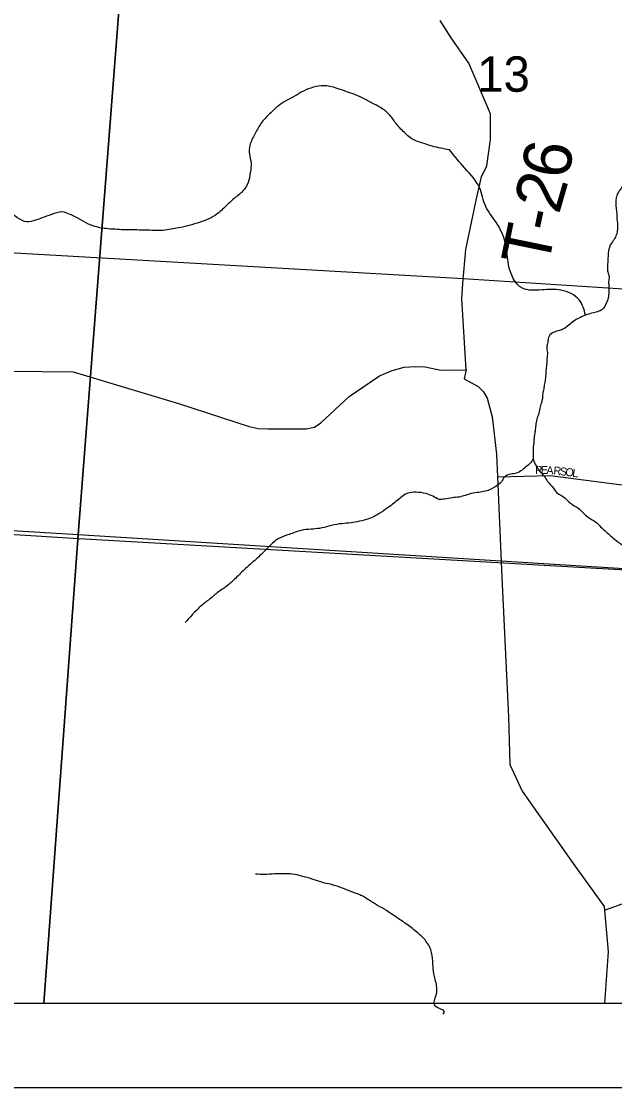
# Model space of a CAD drawing. Extents: x -15 to 405, y -40 to 87.
# Drawn here: x 6.955 to 7.658, y 13.994 to 15.256 of the extents above; entities that cross this region are included whole.
import ezdxf

# ---------------------------------------------------------------- set-up
doc = ezdxf.new("R2010")
doc.units = 0
for name, color, linetype in [('GM_P_State_Location', 7, 'Continuous'), ('GM_X_Adjacent_County_Text', 7, 'Continuous'), ('GM_X_Airport_Location_Class_2', 7, 'Continuous'), ('GM_X_County_Road', 7, 'Continuous'), ('GM_X_Major_Lake', 7, 'Continuous'), ('GM_X_Major_River', 7, 'Continuous'), ('GM_X_Minor_River', 7, 'Continuous'), ('GM_X_Rail_Line', 7, 'Continuous'), ('GM_X_Township', 7, 'Continuous'), ('GM_X_Township_Text', 7, 'Continuous')]:
    doc.layers.add(name, color=color, linetype=linetype)

msp = doc.modelspace()

# ---------------------------------------------------------------- linework, layer by layer
at = {"layer": 'GM_P_State_Location'}
for points in [[(7.494, 15.0445), (7.5003, 15.0722), (7.5064, 15.0852), (7.5108, 15.1161), (7.5107, 15.1464), (7.4851, 15.2067), (7.4644, 15.2365), (7.4513, 15.2572)], [(7.4792, 14.9591), (7.4816, 14.9861), (7.4914, 15.0328), (7.494, 15.0445)], [(7.482, 14.8436), (7.4767, 14.9276), (7.4785, 14.9514), (7.4792, 14.9591)], [(7.6459, 14.2041), (7.6722, 14.2135), (7.6956, 14.2363), (7.7126, 14.2603), (7.8001, 14.2979), (7.8827, 14.3385), (7.9159, 14.3479), (7.9778, 14.3752), (8.0313, 14.401), (8.0941, 14.4093), (8.1852, 14.4187), (8.235, 14.4165), (8.2901, 14.4177), (8.3272, 14.4324), (8.403, 14.4796), (8.4466, 14.5059), (8.4706, 14.5109), (8.4907, 14.5046), (8.5013, 14.4972)]]:
    msp.add_lwpolyline(points, dxfattribs=at)
at = {"layer": 'GM_X_Adjacent_County_Text'}
for points in [[(7.4622, 15.104), (7.4417, 15.1083), (7.4307, 15.1118), (7.4209, 15.1153), (7.4088, 15.1245), (7.3986, 15.1356), (7.3908, 15.1459), (7.3806, 15.1539), (7.3707, 15.1593), (7.359, 15.1655), (7.348, 15.1701), (7.3378, 15.1736), (7.328, 15.177), (7.3132, 15.1798), (7.3011, 15.178), (7.2893, 15.1735), (7.2794, 15.1678), (7.2691, 15.1622), (7.2592, 15.1558), (7.2493, 15.1467), (7.2389, 15.135), (7.2317, 15.1225), (7.2259, 15.1092), (7.2254, 15.099), (7.2273, 15.0883), (7.2264, 15.0769), (7.2237, 15.0652), (7.2176, 15.0553), (7.2073, 15.0463), (7.1962, 15.0361), (7.1851, 15.0266), (7.1745, 15.021), (7.1634, 15.0172), (7.1509, 15.0135), (7.1376, 15.0109), (7.1277, 15.0091), (7.1179, 15.0084), (7.1069, 15.0088), (7.097, 15.0089), (7.0871, 15.0093), (7.0765, 15.0094), (7.0659, 15.0099), (7.0557, 15.0107), (7.0458, 15.0123), (7.0341, 15.0165), (7.0231, 15.0227), (7.0133, 15.0273), (7.0034, 15.0304), (6.9909, 15.0274), (6.9795, 15.0233), (6.9696, 15.0199), (6.959, 15.0192), (6.948, 15.0254), (6.9382, 15.0315), (6.9284, 15.0373), (6.9182, 15.0419), (6.9133, 15.0537), (6.9126, 15.0644), (6.9131, 15.0758), (6.9135, 15.086), (6.9132, 15.0974), (6.9129, 15.1096), (6.9122, 15.1199), (6.9104, 15.1305), (6.9078, 15.1454), (6.9056, 15.1556), (6.903, 15.1674), (6.9005, 15.18), (6.896, 15.1922), (6.8896, 15.2021), (6.8813, 15.2132), (6.8712, 15.2239), (6.8602, 15.2319), (6.8523, 15.2434), (6.8475, 15.2533)], [(7.6233, 14.9084), (7.6159, 14.9263), (7.594, 14.9379), (7.5716, 14.9382), (7.5485, 14.9403), (7.5321, 14.9682), (7.5289, 14.9913), (7.5197, 15.0146), (7.5051, 15.0371), (7.4977, 15.0592), (7.4805, 15.0822), (7.4622, 15.104)], [(7.6765, 15.103), (7.6761, 15.0977), (7.6756, 15.0916), (7.6755, 15.084), (7.674, 15.0772), (7.6724, 15.0712), (7.6689, 15.0644), (7.665, 15.0579), (7.6616, 15.0527), (7.6596, 15.047), (7.6595, 15.0348), (7.6602, 15.0291), (7.6605, 15.0219), (7.6612, 15.0162), (7.6611, 15.0094), (7.6599, 15.0037), (7.6572, 14.998), (7.653, 14.992), (7.6506, 14.9844), (7.6497, 14.9723), (7.6493, 14.9655), (7.6496, 14.9594), (7.6511, 14.9541), (7.6506, 14.9476), (7.651, 14.9423), (7.6509, 14.9358), (7.6501, 14.9286), (7.6481, 14.923), (7.6431, 14.915), (7.6378, 14.9124), (7.6309, 14.9106), (7.6233, 14.9084), (7.6153, 14.9047), (7.6096, 14.9013), (7.6034, 14.8965), (7.5966, 14.8916), (7.5909, 14.8897), (7.584, 14.8872), (7.5794, 14.8819), (7.5786, 14.8758), (7.5774, 14.8705), (7.5781, 14.8641), (7.5776, 14.8569), (7.5772, 14.85), (7.5763, 14.8424), (7.5759, 14.8341), (7.5747, 14.8269), (7.5738, 14.8212), (7.5726, 14.8151), (7.5722, 14.8098), (7.571, 14.8045), (7.5691, 14.7981), (7.5675, 14.7909), (7.5655, 14.7852), (7.5643, 14.778), (7.5635, 14.7712), (7.5627, 14.7659), (7.5622, 14.7606), (7.5613, 14.7492), (7.5613, 14.7431), (7.5616, 14.7367), (7.5642, 14.7313), (7.5679, 14.7248), (7.5743, 14.7176), (7.5784, 14.7114), (7.5855, 14.7034), (7.5904, 14.6973), (7.5961, 14.6942), (7.6017, 14.6892), (7.61, 14.6827), (7.6156, 14.6792), (7.6209, 14.6738), (7.6299, 14.6669), (7.6352, 14.6638), (7.6412, 14.658), (7.6465, 14.6531), (7.6544, 14.6458), (7.6611, 14.6404), (7.6664, 14.6369), (7.6717, 14.6342), (7.6789, 14.6307), (7.6857, 14.6265), (7.6917, 14.6226), (7.6981, 14.6199), (7.7038, 14.6172), (7.7091, 14.6141), (7.7147, 14.6114), (7.7219, 14.6056), (7.7275, 14.601), (7.7328, 14.5972), (7.7388, 14.5948), (7.7456, 14.5902), (7.7524, 14.5844), (7.7584, 14.5828), (7.7645, 14.5816), (7.7706, 14.5816), (7.7763, 14.5819)], [(7.5615, 14.7382), (7.5578, 14.7333), (7.5524, 14.7284), (7.5467, 14.7239), (7.5398, 14.7209), (7.533, 14.7199), (7.5272, 14.7165), (7.5238, 14.7112), (7.5169, 14.7056), (7.5112, 14.7022), (7.5043, 14.7), (7.4971, 14.6986), (7.488, 14.6972), (7.4811, 14.695), (7.4735, 14.6931), (7.4655, 14.6921), (7.4564, 14.6906), (7.45, 14.69)], [(7.45, 14.69), (7.4345, 14.6971), (7.4227, 14.6987), (7.4128, 14.6976), (7.4003, 14.6889), (7.3885, 14.6799), (7.3785, 14.6731), (7.3637, 14.6664), (7.3531, 14.6638), (7.3432, 14.6623), (7.3318, 14.6612), (7.3193, 14.6586), (7.3083, 14.656), (7.2984, 14.655), (7.2866, 14.6535), (7.2722, 14.6487), (7.2611, 14.6445), (7.2482, 14.634), (7.2363, 14.6223), (7.2226, 14.6102), (7.2104, 14.5985), (7.1993, 14.5883), (7.1886, 14.5807), (7.178, 14.5721), (7.168, 14.5641), (7.1581, 14.5543), (7.1493, 14.5445)], [(7.4547, 14.081), (7.4559, 14.0831), (7.4453, 14.0908), (7.4465, 14.1041), (7.447, 14.1147), (7.4436, 14.1292), (7.4426, 14.1402), (7.4411, 14.1539), (7.4344, 14.1676), (7.4246, 14.1772), (7.4121, 14.1871), (7.4001, 14.1952), (7.3876, 14.2036), (7.377, 14.2098), (7.3672, 14.2159), (7.3559, 14.2224), (7.3453, 14.2263), (7.3354, 14.2302), (7.3226, 14.2344), (7.3097, 14.2375), (7.2995, 14.241), (7.287, 14.2445), (7.2764, 14.2469), (7.265, 14.2473), (7.2551, 14.247), (7.2434, 14.2463), (7.2327, 14.2468)]]:
    msp.add_spline(points, degree=3, dxfattribs=at)
at = {"layer": 'GM_X_Airport_Location_Class_2'}
for points in [[(6.0913, 15.7244), (7.1015, 15.6648), (7.0227, 14.6484), (6.0205, 14.7092)], [(7.1015, 15.6648), (7.1124, 15.6653), (8.1161, 15.6025), (8.0237, 14.5861), (7.0227, 14.6484)], [(3.9242, 14.0941), (8.9045, 14.0941), (8.9045, 14.5292), (8.0632, 14.5841), (7.0166, 14.644), (6.0498, 14.7049), (5.2082, 14.7485), (4.6193, 14.786), (3.9787, 14.8268)], [(5.9804, 14.0941), (6.9821, 14.0941), (7.0227, 14.6484), (6.0205, 14.7092)], [(6.9821, 14.0941), (7.9872, 14.0941), (8.0237, 14.5861), (7.0227, 14.6484)]]:
    msp.add_lwpolyline(points, close=True, dxfattribs=at)
at = {"layer": 'GM_X_Major_River'}
msp.add_lwpolyline([(7.5189, 14.717), (7.5816, 14.7184), (7.6941, 14.7039), (7.7207, 14.7023), (7.7485, 14.7056), (7.8592, 14.7294), (7.8826, 14.7319), (7.9103, 14.73), (8.0157, 14.7126), (8.0368, 14.7116), (8.061, 14.7137), (8.1325, 14.7266)], dxfattribs=at)
at = {"layer": 'GM_X_Rail_Line'}
for p, q in [((7.4785, 14.9514), (6.4328, 15.0113)), ((8.6409, 14.8756), (7.4785, 14.9514))]:
    msp.add_line(p, q, dxfattribs=at)
at = {"layer": 'GM_X_Township'}
for p, q in [((2.1045, 14.0941), (8.9045, 14.0941)), ((2.1045, 14.0941), (8.9045, 14.0941)), ((2.0045, 13.9941), (9.0045, 13.9941))]:
    msp.add_line(p, q, dxfattribs=at)
at = {"layer": 'GM_X_Township_Text'}
msp.add_lwpolyline([(6.9431, 14.8422), (7.0165, 14.8412), (7.1413, 14.8039), (7.225, 14.7765), (7.2355, 14.7743), (7.2473, 14.7736), (7.2927, 14.7736), (7.3024, 14.7758), (7.31, 14.7809), (7.3434, 14.8119), (7.3794, 14.8365), (7.3942, 14.8429), (7.4086, 14.8466), (7.4221, 14.8476), (7.4334, 14.8471), (7.4519, 14.8432), (7.482, 14.8436), (7.4796, 14.8331), (7.496, 14.8238), (7.5026, 14.8175), (7.507, 14.8099), (7.5127, 14.7879), (7.5177, 14.7437), (7.5189, 14.717), (7.5243, 14.5984), (7.5321, 14.4326), (7.5335, 14.3764), (7.5484, 14.3451), (7.6088, 14.2594), (7.6455, 14.2085), (7.6459, 14.2041), (7.6499, 14.155), (7.6458, 14.0941)], dxfattribs=at)

# ---------------------------------------------------------------- texts
at = {"layer": 'GM_X_County_Road'}
msp.add_text('13', height=0.04186, rotation=0, dxfattribs=at).set_placement((7.4951, 15.1727))
at = {"layer": 'GM_X_Major_Lake'}
for s, rotation, p in [('P', 359.4536, (7.5635, 14.7205)), ('E', 359.4536, (7.5702, 14.7204)), ('A', 357.3984, (7.5768, 14.7203)), ('R', 353.5498, (7.5849, 14.72)), ('S', 352.7123, (7.5924, 14.7191)), ('O', 352.6798, (7.599, 14.7183)), ('L', 352.7052, (7.6072, 14.7172))]:
    msp.add_text(s, height=0.00947, rotation=rotation, dxfattribs=at).set_placement(p)
at = {"layer": 'GM_X_Minor_River'}
for s, rotation, p in [('6', 81.3159, (7.6032, 15.0681)), ('2', 73.853, (7.5917, 15.0266)), ('-', 77.9445, (7.5871, 15.0049)), ('T', 78.3833, (7.5786, 14.9633))]:
    msp.add_text(s, height=0.0568, rotation=rotation, dxfattribs=at).set_placement(p)

doc.saveas('drawing.dxf')
